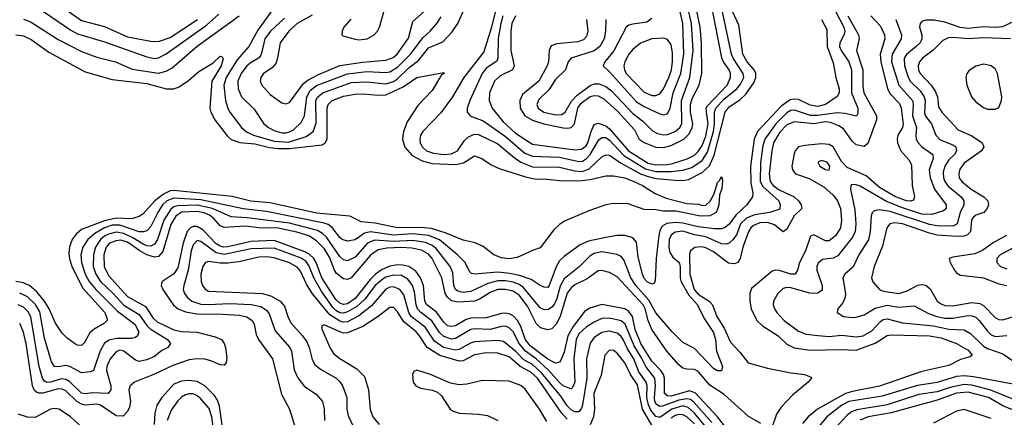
# Model space of a CAD drawing. Header units: inches. Extents: x 990535 to 1117859, y 769386 to 892122.
# Tile 553 of 656: x 1069970 to 1075078, y 836947 to 839009. Entities that reach past the tile are written whole.
import ezdxf

# ---------------------------------------------------------------- set-up
doc = ezdxf.new("R2010")
doc.units = ezdxf.units.IN
doc.header["$MEASUREMENT"] = 0
doc.layers.add('B0863', color=7, linetype='Continuous')
doc.layers.add('B0873', color=7, linetype='Continuous')

msp = doc.modelspace()

# ---------------------------------------------------------------- linework, layer by layer
at = {"layer": 'B0863', "color": 5}
for points, elevation in [([(1069990, 839012.1), (1070000, 839008.1)], 2540), ([(1069950, 838930.1), (1069990, 838924.7), (1070000, 838920.4)], 2520), ([(1070000, 837639.7), (1069990, 837644.4), (1069950, 837651.7)], 2520), ([(1070000, 837577.1), (1069970, 837591.8)], 2540), ([(1070000, 837508.1), (1069990, 837517.7), (1069962.6, 837530)], 2560), ([(1070000, 837342.7), (1069990, 837388.7), (1069970, 837433.7)], 2580), ([(1070000, 836951), (1069962.8, 836962.8)], 2620)]:
    msp.add_lwpolyline(points, dxfattribs=dict(at, elevation=elevation))
at = {"layer": 'B0873', "color": 5}
for points, elevation in [([(1074204.3, 839050), (1074245.8, 838970), (1074249.7, 838950), (1074247.3, 838932.7), (1074224.1, 838890), (1074222.6, 838870), (1074231.3, 838850), (1074271.7, 838790), (1074284.9, 838750), (1074284.8, 838630), (1074317.5, 838550), (1074317.7, 838522.3), (1074311.4, 838508.6), (1074250, 838523.6), (1074210, 838526.5), (1074110, 838512), (1074071.6, 838511.6), (1073990, 838540.4), (1073970, 838538.1), (1073950, 838525.6), (1073892.1, 838470), (1073836.2, 838390), (1073825.5, 838354.4), (1073812.9, 838267.1), (1073810.8, 838170), (1073824.4, 838144.4), (1073907.4, 838070), (1073915.6, 838050), (1073912.6, 838027.4), (1073862, 838010), (1073782, 837998), (1073739.5, 837980.5), (1073709.7, 837950.3), (1073690, 837896.3), (1073671.3, 837868.7), (1073650, 837850.9), (1073634.7, 837845.3), (1073610, 837847.5), (1073530, 837882.6), (1073470, 837893.9), (1073410, 837911.9), (1073370, 837907.9), (1073348.9, 837891.1), (1073339.7, 837870), (1073337.2, 837830), (1073342.7, 837802.7), (1073358.2, 837778.2), (1073390.8, 837750), (1073396, 837730), (1073395.5, 837670), (1073401.8, 837650), (1073441.1, 837581.1), (1073485.5, 837530), (1073519.9, 837459.9), (1073570, 837387.8), (1073580.4, 837350), (1073584.5, 837290), (1073615.2, 837210), (1073611.4, 837188.6), (1073590, 837188.9), (1073570, 837200.8), (1073470, 837303.5), (1073410, 837335.1), (1073354.4, 837390), (1073270, 837488.4), (1073234, 837554), (1073165.5, 837630), (1073141.1, 837670), (1073103.5, 837763.5), (1073090, 837781.2), (1073070, 837792), (1072990, 837805.8), (1072950, 837797.3), (1072930, 837785.5), (1072872.2, 837727.8), (1072794.5, 837665.5), (1072772.9, 837627.1), (1072756.1, 837563.9), (1072743.6, 837536.4), (1072730, 837517.9), (1072713.4, 837506.6), (1072690, 837505.5), (1072670, 837514.9), (1072582.2, 837622.2), (1072558.3, 837638.3), (1072530, 837647.4), (1072490, 837654.9), (1072450, 837655.9), (1072399.1, 837640.9), (1072310, 837599.1), (1072270, 837594.5), (1072242.2, 837602.2), (1072230.2, 837610.2), (1072222.5, 837630), (1072216.6, 837696.6), (1072203.4, 837730), (1072130, 837822.2), (1072110, 837838.8), (1072074.3, 837854.3), (1072010, 837864.1), (1071910, 837859.3), (1071810, 837865.4), (1071774.3, 837850), (1071710, 837778.5), (1071670, 837759.1), (1071650, 837764.3), (1071630, 837781.5), (1071560.8, 837880.8), (1071540.3, 837900.3), (1071515.3, 837915.3), (1071370, 837953.5), (1071150, 837982), (1071067.4, 837987.4), (1070970.2, 838030.2), (1070890, 838047.1), (1070790, 838043.1), (1070770, 838038), (1070753.4, 838026.6), (1070717.7, 837970), (1070685.4, 837870), (1070670, 837845.1), (1070650, 837834.8), (1070630, 837836.8), (1070610, 837845), (1070557.7, 837877.7), (1070510, 837900.6), (1070470, 837906.6), (1070430, 837896.8), (1070410, 837885.9), (1070390, 837869.2), (1070363.4, 837830), (1070352.1, 837790), (1070352, 837730), (1070364.7, 837690), (1070390, 837651.3), (1070455, 837590), (1070510, 837528.3), (1070590, 837480.3), (1070630, 837422.7), (1070646.4, 837406.4), (1070736.5, 837350), (1070752, 837330), (1070738, 837310), (1070706.9, 837293.1), (1070670, 837263.4), (1070630, 837245.3), (1070590, 837236.9), (1070570, 837242.8), (1070510, 837290.9), (1070490, 837294.7), (1070470, 837286.3), (1070439.9, 837250), (1070421.3, 837210), (1070420.8, 837190), (1070443.1, 837110), (1070443, 837090), (1070428.9, 837071.1), (1070350, 837074.6), (1070310, 837069.3), (1070290, 837073), (1070230.9, 837130.9), (1070210, 837144.1), (1070186.4, 837146.4), (1070129.1, 837129.1), (1070110, 837128.1), (1070096.8, 837136.8), (1070088, 837150), (1070071.2, 837210), (1070028, 837468), (1070014.3, 837494.3), (1070000, 837508.1)], 2560), ([(1070065.2, 839070), (1070234.7, 838954.7), (1070270, 838935.1), (1070410, 838894.1), (1070630, 838816.3), (1070670, 838808.1), (1070690, 838811.7), (1070730, 838832.7), (1070938.9, 838981.1), (1071002.5, 839037.5)], 2560), ([(1070158.2, 839098.2), (1070290, 839005.1), (1070410, 838973.9), (1070530, 838920.4), (1070650, 838897.8), (1070690, 838895.5), (1070750, 838916.4), (1070892, 839010)], 2580), ([(1071302.9, 839090), (1071204.6, 838955.4), (1071158.1, 838870), (1071098.7, 838801.3), (1071041.7, 838710), (1071028.7, 838670), (1071037.3, 838590), (1071049.2, 838549.2), (1071059.8, 838530), (1071121.5, 838450), (1071146.9, 838426.9), (1071182.8, 838410), (1071290, 838379.2), (1071365.2, 838374.8), (1071456.6, 838403.4), (1071493, 838430), (1071508.1, 838471.9), (1071506.9, 838590), (1071516.6, 838610), (1071542.7, 838630), (1071690, 838682.7), (1071770, 838686.9), (1071870, 838677.1), (1071910, 838688), (1071930, 838702.6), (1071990, 838761.2), (1072040.2, 838799.8), (1072090, 838862.6), (1072165, 838895), (1072214.3, 838945.7), (1072243, 838990), (1072270, 839051.5)], 2540), ([(1071486.8, 839033.2), (1071409.6, 838990), (1071365.7, 838950), (1071321, 838890), (1071307.7, 838810), (1071297.9, 838782.1), (1071279.7, 838760.3), (1071235.6, 838730), (1071220.2, 838710), (1071217.8, 838690), (1071225.4, 838670), (1071270, 838621.3), (1071330, 838577.8), (1071350, 838572.2), (1071370, 838579.7), (1071441.7, 838678.3), (1071464, 838696), (1071516.6, 838723.4), (1071630, 838771.2), (1071750, 838789.6), (1071870, 838798.9), (1071907.2, 838812.8), (1071928.5, 838830), (1071986.4, 838913.6), (1072010, 838999.7), (1072068.5, 839051.5)], 2580), ([(1071688.2, 839011.8), (1071651.8, 838970), (1071642.7, 838950), (1071640.3, 838930), (1071645.5, 838925.5), (1071710, 838907.9), (1071730, 838905), (1071772.1, 838910), (1071808.2, 838930), (1071826.3, 838950), (1071835.8, 838970), (1071865.1, 839074.9)], 2620), ([(1072443.5, 839076.5), (1072417.5, 838970), (1072377, 838843), (1072273.2, 838710), (1072215.4, 838610), (1072154.6, 838525.4), (1072061.5, 838430), (1072049.5, 838410), (1072045.7, 838390), (1072048, 838370), (1072057.8, 838350), (1072080.1, 838330), (1072116.6, 838316.6), (1072169.8, 838309.8), (1072210, 838313.5), (1072240.4, 838330), (1072277.4, 838382.6), (1072298.2, 838401.8), (1072330, 838415.3), (1072350, 838414.5), (1072450, 838365), (1072534.3, 838294.3), (1072570, 838270.3), (1072630, 838245.4), (1072770, 838243.8), (1072850, 838224.7), (1072890, 838222.5), (1072923.8, 838236.2), (1072990, 838298.8), (1073010, 838309), (1073030, 838306.1), (1073086.1, 838266.1), (1073190, 838210), (1073230, 838195.5), (1073270, 838185), (1073370, 838177.1), (1073410, 838175.9), (1073439.2, 838180.8), (1073510, 838217.6), (1073547.9, 838252.1), (1073572.6, 838307.4), (1073630.5, 838530), (1073650, 838557.6), (1073706, 838594), (1073736.6, 838623.4), (1073778.4, 838681.6), (1073789.6, 838710), (1073789.2, 838730), (1073780.1, 838750), (1073743, 838790), (1073720.8, 838830), (1073701.3, 838981.3), (1073667.5, 839052.5)], 2540), ([(1072477, 839030), (1072465.3, 838990), (1072451.4, 838911.5), (1072450.5, 838810), (1072445.4, 838794.6), (1072390, 838758.7), (1072369.5, 838730.5), (1072304.7, 838590), (1072291.5, 838550), (1072291.1, 838530), (1072308.5, 838508.5), (1072370, 838486.8), (1072390, 838475.2), (1072490, 838403.8), (1072590, 838317.1), (1072630, 838301.1), (1072770, 838296.1), (1072870, 838273.9), (1072890, 838276.3), (1072910, 838288.8), (1072930, 838310.4), (1072974.6, 838385.4), (1072990, 838398.3), (1073010, 838398), (1073030, 838385), (1073104.6, 838304.6), (1073215.6, 838235.6), (1073270, 838221.8), (1073350, 838221.7), (1073410.8, 838229.2), (1073456.4, 838243.6), (1073510, 838278.7), (1073537.4, 838322.6), (1073569.2, 838430), (1073574.5, 838470), (1073574.6, 838530), (1073582.1, 838550), (1073623.4, 838596.6), (1073689.4, 838650.6), (1073710, 838675.6), (1073725.7, 838710), (1073723.5, 838730), (1073670.5, 838810), (1073662.2, 838830), (1073615.1, 839050)], 2560), ([(1072541.6, 839030), (1072523.5, 838990), (1072518.5, 838950), (1072518.6, 838850), (1072535.5, 838770), (1072526.4, 838750), (1072461.9, 838718.1), (1072432.9, 838690), (1072407.8, 838630), (1072405, 838590), (1072421.2, 838550), (1072478.9, 838478.9), (1072541.5, 838421.5), (1072630, 838363.4), (1072850, 838333.8), (1072882.9, 838337.1), (1072906.3, 838353.7), (1072916.9, 838370), (1072933.9, 838430), (1072950, 838465.5), (1072970, 838472.9), (1073010, 838458.8), (1073030, 838444.1), (1073128.4, 838328.4), (1073230, 838265.6), (1073270, 838256.4), (1073330, 838257.8), (1073357.3, 838262.7), (1073432, 838288.1), (1073470, 838306.5), (1073490, 838324.9), (1073510, 838356.5), (1073530, 838404.5), (1073541.9, 838470), (1073532, 838530), (1073531.9, 838550), (1073537.4, 838562.6), (1073640.1, 838670), (1073658.2, 838710), (1073657.3, 838730), (1073649.9, 838750), (1073621.5, 838790), (1073611.7, 838811.7), (1073565.8, 839050)], 2580), ([(1072909.6, 839010), (1072916.6, 838950), (1072910, 838921.4), (1072894.4, 838905.6), (1072865.9, 838894.1), (1072755.7, 838884.3), (1072726.6, 838873.4), (1072716.2, 838850), (1072713.6, 838790), (1072705.8, 838770), (1072663.3, 838690), (1072578.4, 838621.6), (1072564.8, 838590), (1072566.7, 838550), (1072591.1, 838511.1), (1072630, 838488), (1072689.4, 838469.4), (1072790, 838447.9), (1072813.1, 838446.9), (1072830, 838450.5), (1072847.8, 838470), (1072864.6, 838550), (1072882.9, 838577.1), (1072930, 838610.9), (1072950, 838616.4), (1072970, 838615.1), (1072999.6, 838599.6), (1073073.4, 838533.4), (1073158.5, 838438.5), (1073183.7, 838390), (1073210, 838372.5), (1073270, 838347.4), (1073310, 838345.7), (1073350, 838356.8), (1073415, 838390), (1073442.4, 838417.6), (1073459.2, 838450), (1073461.7, 838470), (1073449.3, 838530), (1073449.3, 838570), (1073458.8, 838601.2), (1073494.1, 838670), (1073509, 838730), (1073507.6, 838890), (1073500.2, 838970), (1073478.7, 839070)], 2620), ([(1073010.6, 839010), (1073008.8, 838950), (1073001.6, 838910), (1072980.3, 838870), (1072950, 838848.5), (1072830.1, 838809.9), (1072815.8, 838790), (1072801.2, 838750), (1072750, 838698.5), (1072714.4, 838645.6), (1072663.8, 838596.2), (1072653.1, 838570), (1072660.1, 838550), (1072689.3, 838529.3), (1072750, 838515.2), (1072782.1, 838517.9), (1072799.7, 838530), (1072833.1, 838586.9), (1072862, 838618), (1072930, 838668.2), (1072950, 838676), (1072976.2, 838676.2), (1073010, 838662.9), (1073039.5, 838639.5), (1073150, 838522), (1073202.3, 838482.3), (1073253, 838433), (1073279.2, 838419.2), (1073310, 838412.5), (1073330, 838414.4), (1073370, 838430.1), (1073394.1, 838450), (1073405.2, 838470), (1073403.7, 838590), (1073447, 838710), (1073464.3, 838850), (1073455.7, 838990), (1073441.9, 839050)], 2640), ([(1073250, 839014.8), (1073224, 838996), (1073150, 838986.8), (1073130, 838980.8), (1073116.6, 838970), (1073052.9, 838847.1), (1073006, 838790), (1072996.5, 838770), (1073030, 838739.2), (1073170, 838583.3), (1073210, 838558.5), (1073290, 838521.2), (1073310, 838515.3), (1073330, 838521), (1073344, 838550), (1073360.5, 838630), (1073400.3, 838730), (1073416.1, 838830), (1073409.9, 838990), (1073390, 839080.4)], 2660), ([(1070000, 839008.1), (1070030, 838996.3), (1070170, 838907), (1070290, 838843.7), (1070370, 838815.7), (1070466.3, 838790), (1070552.9, 838752.9), (1070690, 838732.7), (1070730, 838741.7), (1070760.4, 838759.6), (1070890, 838871.9), (1071108.9, 839030)], 2540), ([(1074129.4, 839009.4), (1074157.7, 838957.7), (1074158.7, 838870), (1074190, 838785.5), (1074203.5, 838710), (1074221.1, 838650), (1074221.7, 838630), (1074210, 838611), (1074150.2, 838570), (1074110, 838558.2), (1074070, 838565.3), (1074010, 838594.7), (1073990, 838597.9), (1073967, 838593), (1073919.9, 838560.1), (1073796.9, 838430), (1073779.3, 838390), (1073761.4, 838250), (1073762.8, 838162.8), (1073773.2, 838110), (1073770.9, 838090), (1073742, 838050), (1073684.3, 837995.7), (1073650, 837948.2), (1073630, 837930.9), (1073610, 837924.7), (1073575.2, 837924.8), (1073490, 837934.5), (1073410, 837954.6), (1073370, 837958.2), (1073326.8, 837953.2), (1073302.3, 837937.7), (1073290, 837915.9), (1073285.1, 837890), (1073271.1, 837770), (1073267.3, 837652.7), (1073258.8, 837641.2), (1073250, 837637.7), (1073224.8, 837650), (1073210, 837667), (1073200.8, 837690), (1073178.1, 837778.1), (1073170, 837855.6), (1073150, 837877.3), (1073110, 837890.4), (1073070, 837890.4), (1073010, 837880.6), (1072920.1, 837859.9), (1072878.1, 837841.9), (1072796.4, 837783.6), (1072770, 837758.1), (1072752.9, 837727.1), (1072717.5, 837630), (1072710, 837620.5), (1072690, 837621.8), (1072669.8, 837630), (1072622.5, 837662.5), (1072562.5, 837682.5), (1072513, 837693), (1072450, 837700.3), (1072330, 837688.8), (1072313.4, 837693.4), (1072303.1, 837703.1), (1072281.1, 837750), (1072241.7, 837790), (1072147.4, 837867.4), (1072090, 837890.9), (1072010, 837898.1), (1071910, 837892), (1071790, 837909.3), (1071758, 837902), (1071710, 837867), (1071670, 837861), (1071642.9, 837870), (1071630, 837880.5), (1071591.6, 837931.6), (1071570, 837947.1), (1071550, 837954.7), (1071250, 838013.8), (1071129.2, 838029.2), (1070910, 838075.8), (1070770, 838083.9), (1070732.5, 838070), (1070711.2, 838050), (1070686.1, 838010), (1070650, 837937), (1070630, 837914.6), (1070611.4, 837908.6), (1070590, 837908.8), (1070490, 837944.4), (1070450, 837942.9), (1070410, 837929.8), (1070359.3, 837900.7), (1070323.3, 837870), (1070297, 837830), (1070287.8, 837790), (1070290.1, 837750), (1070309, 837690), (1070330.9, 837650.9), (1070365.4, 837610), (1070477, 837497), (1070566.8, 837430), (1070587.6, 837390), (1070581.8, 837370), (1070570, 837361.4), (1070550, 837356.5), (1070470, 837356.1), (1070433.4, 837346.6), (1070410, 837331.6), (1070387.8, 837292.2), (1070352.5, 837190), (1070337.5, 837182.5), (1070290, 837177.4), (1070230.2, 837210.2), (1070210, 837216.5), (1070170, 837209.5), (1070150, 837210.6), (1070135.3, 837235.3), (1070098.3, 837358.3), (1070074.2, 837494.2), (1070052.7, 837532.7), (1070010, 837572.2), (1070000, 837577.1)], 2540), ([(1071343.3, 839016.7), (1071270.5, 838950), (1071241.1, 838910), (1071225, 838835), (1071218.5, 838821.5), (1071209.4, 838810), (1071170, 838788), (1071148.1, 838770), (1071118.4, 838730), (1071101.5, 838690), (1071103.4, 838650), (1071121.4, 838610), (1071185.7, 838545.7), (1071237.3, 838470), (1071261, 838450), (1071293.5, 838433.5), (1071330, 838422.7), (1071350, 838422.1), (1071370, 838427), (1071390, 838438.3), (1071430, 838475.5), (1071446.8, 838510), (1071459.2, 838610), (1071477.5, 838642.5), (1071510, 838667.6), (1071670, 838728.8), (1071770, 838740.7), (1071870, 838735.6), (1071890, 838739), (1071930, 838763.8), (1071997.1, 838830), (1072063.2, 838916.8), (1072099.9, 838950), (1072133.4, 838990), (1072156.2, 839023.8)], 2560), ([(1074265.8, 839030), (1074322.1, 838930), (1074324.4, 838910), (1074311.8, 838850), (1074343.6, 838750), (1074344.2, 838664.2), (1074348.7, 838630), (1074414.2, 838510), (1074415, 838490), (1074370, 838367.1), (1074350, 838352.1), (1074310, 838361), (1074290, 838377.3), (1074243.6, 838443.6), (1074219.6, 838459.6), (1074176.2, 838476.2), (1074150, 838479.2), (1074090, 838468.8), (1073990, 838480.4), (1073950, 838463.2), (1073913.8, 838426.2), (1073880.6, 838370), (1073871.1, 838330), (1073857.1, 838210), (1073863.3, 838170), (1073878.4, 838150), (1073910, 838127.5), (1073987.3, 838090), (1074010.6, 838070), (1074023.9, 838050), (1074026.9, 838030), (1073987.9, 837992.1), (1073950, 837922.7), (1073930, 837909.9), (1073886.1, 837946.1), (1073850, 837958.3), (1073810, 837955.4), (1073777.2, 837942.8), (1073762, 837930), (1073750, 837909.1), (1073720.6, 837830), (1073708.2, 837770), (1073694.8, 837750), (1073677.4, 837742.6), (1073646.9, 837746.9), (1073570, 837806), (1073530, 837826.6), (1073509, 837831), (1073472.9, 837827.2), (1073449.5, 837810.5), (1073444.9, 837795.1), (1073446.8, 837690), (1073469.1, 837610), (1073490, 837585.1), (1073546.3, 837550), (1073564.8, 837530), (1073586.3, 837470), (1073624.2, 837410), (1073656.5, 837336.5), (1073705.7, 837285.7), (1073749.5, 837230), (1073850, 837202.2), (1073970, 837178.3), (1074042, 837170), (1074075.8, 837155.8), (1074077, 837150), (1074060.7, 837130), (1073978.4, 837061.6), (1073920.5, 836999.5), (1073896.6, 836963.4), (1073870, 836888)], 2580), ([(1074385.8, 839030), (1074435.8, 838975.8), (1074456.5, 838930), (1074457.5, 838910), (1074433, 838830), (1074437.7, 838790), (1074471.8, 838650), (1074485, 838625), (1074533.9, 838573.9), (1074543.4, 838550), (1074553.3, 838466.7), (1074550.1, 838450), (1074525.8, 838410), (1074521.3, 838390), (1074524, 838370), (1074541.6, 838330), (1074583.2, 838283.2), (1074595.9, 838255.9), (1074600.1, 838150), (1074611.5, 838090), (1074606.8, 838073.2), (1074591.8, 838068.2), (1074570, 838069.5), (1074513.5, 838090), (1074430, 838138.6), (1074360.3, 838200.3), (1074263.4, 838243.4), (1074233.7, 838273.7), (1074190, 838349.4), (1074170, 838362.2), (1074130, 838365.7), (1074042.8, 838357.2), (1074010.8, 838349.1), (1073992.5, 838330), (1073987, 838313), (1073975.5, 838250), (1073978.5, 838230), (1073993.7, 838210), (1074065.7, 838185.7), (1074142.2, 838142.2), (1074190, 838099.5), (1074211.7, 838070), (1074228.6, 838030), (1074233.7, 837970), (1074228.2, 837930), (1074203.9, 837890), (1074170, 837862.5), (1074150, 837862.7), (1074090, 837894.2), (1074073.2, 837886.8), (1074046.5, 837810), (1074014.5, 837750), (1074004.6, 837710), (1073992.2, 837690), (1073970, 837689.9), (1073910, 837708.6), (1073890, 837710.4), (1073874.3, 837705.7), (1073765.5, 837614.5), (1073758.3, 837590), (1073758.4, 837550), (1073764.6, 837510), (1073794.6, 837450), (1073822.5, 837422.5), (1073903.9, 837370), (1073950, 837326.3), (1073986.9, 837306.9), (1074070, 837295.2), (1074230, 837299.7), (1074310, 837295.3), (1074408.4, 837331.5), (1074470, 837371.9), (1074490, 837375.4), (1074690, 837369), (1074750, 837360.1), (1074830.3, 837330), (1074890, 837295.1), (1074910.2, 837270), (1074898.9, 837261.1), (1074850, 837247.5), (1074790, 837215.2), (1074650, 837184.4), (1074430, 837108.4), (1074290, 837081.7), (1074254.4, 837070), (1074108.6, 836990), (1074059.9, 836950), (1074030, 836914.6)], 2620), ([(1074515.1, 839010), (1074543.8, 838930), (1074543.1, 838910), (1074495.2, 838830), (1074493.1, 838790), (1074531.1, 838670), (1074601.4, 838590), (1074605.3, 838570), (1074602.1, 838510), (1074622, 838450), (1074618.2, 838410), (1074620.9, 838390), (1074631.3, 838370), (1074650.1, 838350), (1074707.3, 838310), (1074709.1, 838290), (1074688.2, 838230), (1074692.3, 838190), (1074716.3, 838130), (1074776.2, 838050), (1074775.7, 838030), (1074762.3, 838017.7), (1074701.1, 837998.9), (1074650, 838000.8), (1074550, 838032.9), (1074465.9, 838065.9), (1074330, 838145.6), (1074310, 838153.5), (1074285.8, 838154.2), (1074280.9, 838150), (1074279.1, 838130), (1074302.4, 838022.4), (1074307.8, 837950), (1074304.1, 837910), (1074290, 837882), (1074214.7, 837785.3), (1074190, 837772.2), (1074134.1, 837765.9), (1074112.8, 837747.2), (1074105.7, 837730), (1074104.5, 837710), (1074133.3, 837630), (1074132.9, 837607.1), (1074110, 837591.2), (1074090, 837589.1), (1074069.6, 837590.4), (1073970, 837618.4), (1073950, 837620.4), (1073930, 837614.9), (1073902.7, 837590), (1073880.2, 837550), (1073878.5, 837530), (1073884.8, 837510), (1073897.4, 837490), (1073936.1, 837450), (1074010, 837394.1), (1074050, 837379.1), (1074110.9, 837370.9), (1074170, 837367.1), (1074233.7, 837373.7), (1074310, 837364.7), (1074346.3, 837370), (1074390, 837396.4), (1074435.1, 837444.9), (1074450, 837454.3), (1074470, 837457.9), (1074550, 837437.1), (1074710, 837421.1), (1074790, 837405), (1074870, 837400.3), (1074902.4, 837382.4), (1074970, 837315.5), (1074990, 837304.3), (1075070, 837276.8), (1075165.6, 837210)], 2640), ([(1075130, 839001.2), (1075068, 838972), (1075030, 838969.1), (1074970, 838972.3), (1074890, 838963.8), (1074849.3, 838969.3), (1074770, 838997.1), (1074713.9, 839006.1), (1074670, 839006.8), (1074650, 838999.3), (1074640.7, 838990), (1074638.2, 838970), (1074650.1, 838930.1), (1074650.7, 838910), (1074640.7, 838890), (1074621.2, 838870), (1074570, 838828.6), (1074559.1, 838810), (1074560.5, 838770), (1074576.7, 838716.7), (1074590, 838690.1), (1074641, 838641), (1074662.2, 838610), (1074667.1, 838590), (1074664.1, 838524.1), (1074669.6, 838509.6), (1074700.6, 838470), (1074721.9, 838410), (1074745.7, 838385.7), (1074810, 838361.1), (1074826.1, 838350), (1074829.6, 838330), (1074819.2, 838310), (1074790, 838281.9), (1074769.3, 838250), (1074761.1, 838218.9), (1074761.9, 838190), (1074769, 838170), (1074786.2, 838146.2), (1074854.1, 838090), (1074868.1, 838070), (1074867.7, 838050), (1074848.1, 838010), (1074833.1, 837950), (1074810, 837938.3), (1074730, 837940.4), (1074690, 837946.3), (1074485.2, 838014.8), (1074430, 838023), (1074402.7, 838017.3), (1074392.6, 838007.4), (1074387.6, 837992.4), (1074382.7, 837910), (1074372.5, 837867.5), (1074322.5, 837790), (1074293, 837727), (1074251.1, 837690), (1074239.4, 837670), (1074253.1, 837590), (1074252.1, 837570), (1074239.7, 837540.3), (1074214.9, 837510), (1074210.4, 837490), (1074244, 837470), (1074290, 837464.6), (1074310, 837466.7), (1074350, 837479.4), (1074407, 837513), (1074470, 837528.7), (1074530, 837519.1), (1074610, 837525.4), (1074684.9, 837484.9), (1074726.9, 837470), (1074770, 837461.1), (1074810, 837462.1), (1074890, 837475.2), (1074910, 837473.8), (1074930, 837465.9), (1074947.3, 837450), (1074990, 837393.9), (1075010, 837375.4), (1075030, 837367.1), (1075090, 837372.4)], 2660), ([(1070000, 838920.4), (1070030, 838907.2), (1070121.6, 838841.6), (1070310, 838738.9), (1070450, 838698.5), (1070630, 838677.7), (1070730, 838650.1), (1070770, 838650.1), (1070798.1, 838661.9), (1070846.4, 838693.6), (1070899.9, 838740.1), (1070973.8, 838786.2), (1071010, 838819.6), (1071018.7, 838818.7), (1071025.8, 838805.8), (1071015.6, 838770), (1070967.3, 838690), (1070955.9, 838550), (1070960.7, 838530), (1070981.8, 838490), (1071046.1, 838406.1), (1071067.8, 838387.8), (1071112.8, 838372.8), (1071190, 838366.1), (1071266.7, 838346.7), (1071310, 838342.1), (1071370, 838342.1), (1071539.2, 838360.8), (1071555.1, 838370), (1071564.8, 838390), (1071565, 838550), (1071569.9, 838570), (1071591.4, 838590), (1071650, 838612.3), (1071710, 838623.4), (1071750, 838624.8), (1071830, 838617), (1071870, 838619.9), (1071959.8, 838660.2), (1072030, 838710.1), (1072170, 838736), (1072172.4, 838730), (1072157.3, 838722.7), (1072110, 838641.7), (1072036.1, 838563.9), (1071980.9, 838479.1), (1071960.8, 838430), (1071956.5, 838390), (1071968.3, 838348.3), (1072005.7, 838305.7), (1072057.7, 838277.7), (1072110, 838263.8), (1072230, 838258.7), (1072272.3, 838267.7), (1072330, 838302.6), (1072367.3, 838290), (1072415.8, 838255.8), (1072457.6, 838237.6), (1072593.9, 838193.9), (1072650, 838182.6), (1072690, 838183.3), (1072770, 838174.6), (1072870, 838174.1), (1072930, 838180.1), (1073010, 838199), (1073050, 838199), (1073108.5, 838188.5), (1073156.1, 838170), (1073200.3, 838150), (1073267.2, 838107.2), (1073322.9, 838082.9), (1073430, 838056.6), (1073492.4, 838052.4), (1073510, 838045.5), (1073530, 838046.7), (1073552.1, 838067.9), (1073573.3, 838106.7), (1073590, 838164.9), (1073602.8, 838177.2), (1073610, 838196), (1073616.5, 838176.5), (1073613.1, 838133.1), (1073600.8, 838099.2), (1073596.5, 838050), (1073590, 838026.6), (1073583.6, 838010), (1073550, 837992.4), (1073502, 837990), (1073376.1, 838016.1), (1073310, 838016.4), (1073270, 838023.2), (1073210, 838025.7), (1073126.5, 838053.5), (1073050, 838055.6), (1073011.3, 838050), (1072922, 838018), (1072796, 837964), (1072770, 837948), (1072740.5, 837919.5), (1072670, 837825.7), (1072630, 837812.5), (1072550, 837775.5), (1072510, 837769.9), (1072470, 837774.9), (1072430, 837789.9), (1072373.8, 837833.8), (1072332.7, 837852.7), (1072270, 837866.6), (1072182.6, 837902.6), (1072105.7, 837925.7), (1072050, 837931.2), (1071930, 837930.6), (1071814.8, 837954.8), (1071741.6, 837961.6), (1071682.7, 837990), (1071510, 838005.2), (1071270, 838059.5), (1071168.8, 838068.8), (1071073, 838093), (1070770, 838124.2), (1070750, 838122.3), (1070715.4, 838104.6), (1070671.9, 838070), (1070610, 838002.5), (1070590, 837989.4), (1070550, 837975.8), (1070470, 837980), (1070410, 837966.5), (1070290, 837920.8), (1070262.3, 837897.7), (1070242.4, 837870), (1070228.6, 837831.4), (1070224.9, 837795.1), (1070227.6, 837770), (1070240.8, 837730), (1070297.7, 837617.7), (1070411.9, 837490), (1070423.6, 837456.4), (1070423.9, 837450), (1070410, 837435.3), (1070355.5, 837404.5), (1070334.2, 837385.8), (1070305.5, 837334.5), (1070290, 837320.3), (1070270, 837321.5), (1070254.3, 837330), (1070216.9, 837356.9), (1070190, 837384.2), (1070155.7, 837435.7), (1070122.4, 837510), (1070099, 837550), (1070058.4, 837598.4), (1070020.4, 837630), (1070000, 837639.7)], 2520), ([(1075109.1, 838909.1), (1074970, 838915.3), (1074890, 838909.1), (1074810, 838916.5), (1074785.7, 838914.3), (1074758.7, 838901.3), (1074708.8, 838851.2), (1074654, 838810), (1074637.6, 838790), (1074631, 838770), (1074632.4, 838750), (1074641, 838730), (1074697.7, 838670), (1074719.4, 838639.4), (1074730.5, 838610), (1074736.8, 838556.8), (1074753.3, 838530), (1074838.3, 838438.3), (1074910, 838406.1), (1074963.6, 838370), (1074972.3, 838350), (1074959.3, 838330), (1074870, 838265.2), (1074846.6, 838233.4), (1074841, 838210), (1074844.4, 838190), (1074856.9, 838170), (1074905, 838130), (1074971.5, 838090), (1074992.4, 838070), (1074996.1, 838050), (1074989.6, 838030), (1074970.7, 838010), (1074930, 837995), (1074916.3, 837983.7), (1074907.9, 837970), (1074902.2, 837910), (1074886.4, 837893.6), (1074870, 837886.6), (1074835.4, 837884.6), (1074730, 837892.5), (1074690, 837901.9), (1074550, 837950.2), (1074510, 837955.1), (1074483.2, 837950), (1074467.6, 837930), (1074445.8, 837834.2), (1074402.1, 837730), (1074389.3, 837670), (1074395.5, 837650), (1074430, 837609.4), (1074450, 837601.9), (1074530, 837590.1), (1074570, 837601.3), (1074630, 837633.2), (1074650, 837635.9), (1074670, 837632.2), (1074693.4, 837613.4), (1074730.1, 837550), (1074750, 837535.3), (1074770, 837527.5), (1074810, 837525.7), (1074910, 837542.9), (1074950, 837538.3), (1074970, 837527.9), (1075030, 837465.2), (1075050, 837454.2), (1075070, 837453.3), (1075130, 837471.5)], 2680), ([(1073815.1, 836915.1), (1073750, 836952), (1073624.9, 837064.9), (1073550, 837114.4), (1073490, 837185.3), (1073470, 837195.3), (1073430, 837196.6), (1073410, 837202.4), (1073390, 837220.3), (1073326.4, 837290), (1073250, 837402.1), (1073230, 837449.1), (1073214.8, 837510), (1073204, 837530), (1073070, 837676.2), (1073030, 837698.2), (1072990, 837708.7), (1072970, 837706.5), (1072913.8, 837666.2), (1072850, 837634.2), (1072830, 837619.2), (1072809.7, 837590.3), (1072773.2, 837470), (1072753.3, 837430), (1072730, 837406.1), (1072710, 837400.5), (1072671.6, 837411.6), (1072661.4, 837421.4), (1072650, 837434.5), (1072603.6, 837523.6), (1072560.4, 837580.4), (1072530, 837601.5), (1072490, 837610.2), (1072450, 837609.4), (1072410, 837594.7), (1072358, 837562), (1072329.8, 837550.2), (1072244.5, 837544.4), (1072210, 837551.9), (1072189.6, 837569.6), (1072177.7, 837590), (1072160.4, 837670), (1072110.5, 837770), (1072090, 837793.3), (1072053.7, 837813.7), (1072004.2, 837824.2), (1071950, 837827.6), (1071874.8, 837825.2), (1071830, 837815.7), (1071790, 837788), (1071690, 837669.9), (1071670, 837661.9), (1071650, 837665.5), (1071613.8, 837693.8), (1071603.4, 837710), (1071577.3, 837777.3), (1071550, 837822.6), (1071510, 837863.2), (1071470, 837887.6), (1071407.8, 837907.8), (1071310, 837927.9), (1071210.7, 837930.7), (1071141.5, 837938.5), (1071030, 837931), (1071010, 837941.1), (1070977.7, 837977.7), (1070955.3, 837995.3), (1070927.7, 838007.7), (1070890, 838014.5), (1070810, 838010.3), (1070780.4, 837990), (1070753.7, 837946.3), (1070712.7, 837807.3), (1070690, 837781.3), (1070670, 837778.5), (1070629.3, 837790.7), (1070593.5, 837810), (1070530, 837855.9), (1070494.9, 837865.1), (1070470, 837863.3), (1070436.6, 837850), (1070418.2, 837830), (1070406.2, 837790), (1070408.1, 837730), (1070430, 837682.1), (1070530, 837574.4), (1070622.6, 837522.6), (1070661.8, 837461.8), (1070682.3, 837442.3), (1070770, 837401.4), (1070810, 837392.9), (1070890, 837388.9), (1070984.5, 837364.5), (1071016.1, 837350), (1071030.4, 837330.4), (1071036.8, 837310), (1071043.8, 837256.2), (1071041.5, 837230), (1071030, 837216.9), (1071010, 837219.8), (1070960.9, 837240.9), (1070930, 837248.2), (1070890, 837250.4), (1070850, 837244.8), (1070764.3, 837215.7), (1070670, 837170.6), (1070566, 837130), (1070543.2, 837110), (1070536.8, 837090), (1070544.9, 837030), (1070540, 837000), (1070530, 836978.2), (1070506.1, 836953.9), (1070470, 836954.9), (1070390, 837010.8), (1070370, 837016), (1070310, 837010.7), (1070290, 837015.6), (1070265.7, 837030), (1070210, 837084.9), (1070190, 837093.5), (1070170, 837094.4), (1070090, 837073.3), (1070070, 837072.2), (1070056.9, 837076.9), (1070046.2, 837086.2), (1070037, 837110), (1070002.8, 837330), (1070000, 837342.7)], 2580), ([(1073667.7, 836850), (1073589.1, 836949.1), (1073474.9, 837074.9), (1073444.6, 837084.6), (1073350, 837057.7), (1073330, 837058.4), (1073315.1, 837070), (1073315.4, 837150), (1073309.1, 837170), (1073296, 837190), (1073250, 837238.3), (1073192.2, 837330), (1073163.2, 837403.2), (1073149.1, 837470), (1073130, 837496.6), (1073110, 837510.2), (1072990, 837531.8), (1072927.1, 837512.9), (1072901.5, 837498.5), (1072841.6, 837418.4), (1072814.1, 837370), (1072795.1, 837284.9), (1072776.7, 837243.3), (1072770, 837233.6), (1072750, 837228.9), (1072710, 837248.8), (1072618.2, 837318.2), (1072592.5, 837352.5), (1072570, 837417.5), (1072553.2, 837450), (1072530, 837473.3), (1072510, 837484), (1072490, 837488), (1072470, 837485.7), (1072390, 837462.4), (1072310, 837461.8), (1072285.8, 837454.2), (1072230, 837422.4), (1072210, 837417.4), (1072190, 837422.3), (1072170, 837441), (1072132.9, 837492.8), (1072082.5, 837530), (1072071.9, 837550), (1072064.5, 837630), (1072049.9, 837670), (1072025, 837705), (1071988.8, 837728.9), (1071956.8, 837736.8), (1071930, 837737.7), (1071890, 837730.5), (1071850, 837713.6), (1071816.4, 837690), (1071790, 837664.4), (1071710, 837563.2), (1071670, 837536.5), (1071650, 837532.4), (1071630, 837538.4), (1071610, 837558.1), (1071537.1, 837670), (1071508.5, 837750), (1071496.5, 837770), (1071472.5, 837792.5), (1071450, 837806), (1071290, 837864.6), (1071170, 837859.1), (1071050, 837830.7), (1071029, 837830), (1071010, 837834.7), (1070990, 837846.9), (1070919.7, 837919.7), (1070890, 837936.2), (1070870, 837936.2), (1070855.5, 837930), (1070839, 837910), (1070817.5, 837850), (1070790, 837722), (1070769.4, 837690.6), (1070708.1, 837650), (1070703.2, 837630), (1070712.2, 837610), (1070768.5, 837528.5), (1070792.2, 837510), (1070830, 837493.6), (1070890, 837483.3), (1071022.6, 837482.6), (1071110, 837476.7), (1071147.9, 837467.9), (1071176.6, 837450), (1071186.6, 837430), (1071196.7, 837376.7), (1071208.4, 837350), (1071280.8, 837250), (1071327.4, 837067.4), (1071370.2, 836990), (1071401.5, 836890)], 2620), ([(1075089.5, 837890), (1075025, 837855), (1074966.4, 837813.6), (1074925.1, 837794.9), (1074810, 837777.2), (1074791.8, 837770), (1074796.3, 837750), (1074820.1, 837710), (1074830, 837696.6), (1074850, 837684.6), (1074970, 837670.1), (1075050, 837639.1), (1075090, 837630.1)], 2720), ([(1073561.1, 836921.1), (1073466.6, 837026.6), (1073450, 837038.9), (1073430, 837043.8), (1073390, 837036.1), (1073305.3, 837005.3), (1073290, 837002.7), (1073273.1, 837013.1), (1073264.9, 837030), (1073262.4, 837050), (1073268.6, 837110), (1073264.3, 837150), (1073217.9, 837210), (1073196.3, 837256.3), (1073157.5, 837317.5), (1073110.6, 837430.6), (1073090, 837447.5), (1073030, 837461.1), (1072990, 837459.1), (1072950, 837441.4), (1072910, 837415.7), (1072870, 837379.4), (1072856.5, 837350), (1072844.2, 837250), (1072850, 837129.6), (1072837.8, 837102.2), (1072830, 837095.6), (1072823.1, 837096.9), (1072790, 837111.2), (1072770, 837127.9), (1072712.5, 837192.5), (1072650, 837249.7), (1072593.6, 837290), (1072560.3, 837330), (1072530, 837390.9), (1072510, 837411.8), (1072490, 837419.1), (1072470, 837418.2), (1072410, 837402.1), (1072330, 837406.2), (1072310, 837402.8), (1072230, 837355.8), (1072210, 837352.1), (1072170, 837366.4), (1072147.4, 837387.4), (1072108.2, 837448.2), (1072050.1, 837490.2), (1072033.6, 837510), (1072026.1, 837530), (1072017.6, 837597.6), (1072008.3, 837630), (1071983.6, 837663.6), (1071950, 837682.2), (1071910, 837684.5), (1071870, 837673.9), (1071854.7, 837665.3), (1071814.1, 837630), (1071759.7, 837560.3), (1071718.5, 837521.5), (1071670, 837493.5), (1071650, 837487.2), (1071630, 837489.1), (1071610, 837500.6), (1071595.6, 837515.6), (1071537.9, 837597.9), (1071495.9, 837670), (1071471.5, 837731.5), (1071455.4, 837755.4), (1071430, 837773.4), (1071290, 837824.7), (1071170, 837820.8), (1071030, 837790.9), (1070990, 837800.4), (1070910, 837859.5), (1070890, 837863.4), (1070870, 837842.3), (1070859.3, 837810), (1070844, 837710), (1070820.8, 837630), (1070818.8, 837610), (1070824.6, 837590), (1070838.9, 837570), (1070863.7, 837550), (1070910, 837533.6), (1070950, 837531.5), (1071057.8, 837537.8), (1071170, 837531.6), (1071221.3, 837521.3), (1071250, 837503.5), (1071263.3, 837483.3), (1071295.3, 837395.3), (1071371.2, 837310), (1071379.6, 837290), (1071393.6, 837193.6), (1071412.1, 837152.1), (1071447.9, 837107.9), (1071507.9, 837067.9), (1071540.2, 837030), (1071550, 836991.3), (1071551, 836930)], 2640), ([(1075143.7, 837836.3), (1075055.4, 837790), (1075039.8, 837770), (1075039.3, 837750), (1075057.3, 837730), (1075090, 837716.8)], 2740), ([(1073584.7, 836830), (1073470, 836968.6), (1073437.4, 836997.4), (1073410, 837006.2), (1073353.5, 836990), (1073290, 836945.5), (1073270, 836951.5), (1073244.4, 836984.4), (1073231.3, 837011.3), (1073224, 837050), (1073224.6, 837110), (1073219.7, 837130), (1073182.5, 837182.5), (1073156.5, 837250), (1073122.9, 837302.9), (1073100.6, 837350), (1073090, 837366.4), (1073070, 837383), (1073030, 837394.6), (1072990, 837386.3), (1072950, 837360.7), (1072928.8, 837331.2), (1072909.7, 837250), (1072911.8, 837150), (1072890, 837011.3), (1072884.5, 836995.5), (1072870, 836976.5), (1072850, 836976.4), (1072830, 836986), (1072810, 837006.5), (1072776.4, 837056.4), (1072677.1, 837177.1), (1072630, 837220.4), (1072585.5, 837245.5), (1072546.1, 837286.1), (1072480.5, 837340.5), (1072450, 837346.3), (1072330, 837337.9), (1072308.3, 837331.7), (1072250, 837298.6), (1072230, 837295.8), (1072168.9, 837310), (1072121.9, 837341.9), (1072074, 837414), (1072000.5, 837470), (1071989.2, 837490), (1071963, 837583), (1071941.7, 837610), (1071910, 837624.4), (1071890, 837622.2), (1071870, 837611.1), (1071794.2, 837525.8), (1071730, 837473.6), (1071670, 837442.1), (1071650, 837440), (1071630, 837445.1), (1071579.4, 837479.4), (1071488.1, 837588.1), (1071457.7, 837637.7), (1071425.9, 837705.9), (1071410, 837726.5), (1071370, 837748.3), (1071290, 837775.1), (1071250, 837779.3), (1071210, 837777.5), (1071106, 837754), (1071050, 837746.4), (1071010, 837746.4), (1070950, 837755), (1070933.4, 837750), (1070919.6, 837730), (1070909.7, 837690), (1070911.1, 837651.1), (1070917.6, 837630), (1070931.4, 837611.4), (1070950, 837601.9), (1071228.9, 837588.9), (1071275.8, 837575.8), (1071321.9, 837550), (1071343.3, 837523.3), (1071360.6, 837470), (1071376.8, 837436.8), (1071437.5, 837370), (1071459.3, 837339.3), (1071472.1, 837310), (1071487.8, 837247.8), (1071501.2, 837221.2), (1071530, 837196.6), (1071611.1, 837150), (1071631.8, 837130), (1071646.8, 837106.8), (1071667.2, 837050), (1071667.9, 836990), (1071676.4, 836950), (1071706.4, 836890)], 2660), ([(1072810, 836938.3), (1072780.3, 836970), (1072655.7, 837150), (1072621.3, 837181.3), (1072566.7, 837210), (1072510, 837261.2), (1072450, 837280.3), (1072390, 837281.9), (1072330, 837270.6), (1072270, 837239.6), (1072250, 837237.7), (1072150, 837267.4), (1072083.2, 837310), (1072044.8, 837370), (1072026.5, 837390), (1071961.9, 837441.9), (1071930, 837494.2), (1071910, 837517.1), (1071890, 837516), (1071830.1, 837470), (1071750, 837418.3), (1071670, 837385.2), (1071650, 837384.4), (1071629.9, 837389.9), (1071550, 837426.6), (1071539.1, 837420.9), (1071535.6, 837410), (1071579.2, 837310), (1071598.6, 837278.6), (1071631.6, 837251.6), (1071719.4, 837199.4), (1071758.1, 837158.1), (1071779.8, 837090), (1071787.3, 836987.3), (1071802.6, 836950), (1071835.4, 836910)], 2680), ([(1073250, 836906.8), (1073201.1, 836990), (1073175.2, 837115.2), (1073139.1, 837170), (1073110, 837230.4), (1073070, 837279.5), (1073050, 837293.3), (1073030, 837295.2), (1073006.3, 837270), (1072985.8, 837165.8), (1072947.6, 837070), (1072951.2, 836990), (1072946.5, 836950), (1072930, 836907.7)], 2680), ([(1072705, 836925), (1072667, 836990), (1072592.8, 837092.8), (1072570, 837111.7), (1072510, 837134.6), (1072370, 837138.8), (1072290, 837118.5), (1072250, 837115.4), (1072204.4, 837124.4), (1072100.5, 837170), (1072030, 837191.8), (1072014.4, 837185.6), (1072007.3, 837170), (1072011.3, 837130), (1072025.3, 837110), (1072050, 837097.8), (1072110, 837087.6), (1072137.8, 837077.8), (1072158.3, 837058.3), (1072203.5, 836990), (1072218.8, 836978.8), (1072250, 836969.2), (1072350, 836964.3), (1072397, 836956.9), (1072450, 836930.8)], 2720), ([(1075190, 837107), (1074917.7, 837157.7), (1074870, 837161.7), (1074830, 837158.4), (1074730, 837127), (1074626.9, 837113.1), (1074443.8, 837056.2), (1074271.5, 837028.5), (1074235.5, 837010), (1074157.1, 836950), (1074106.8, 836890)], 2640), ([(1071024.1, 836884.1), (1071005.9, 837005.9), (1070996.7, 837036.7), (1070980.3, 837060.3), (1070930, 837110.6), (1070890, 837133.4), (1070850, 837137.5), (1070810, 837135.1), (1070770, 837118.9), (1070706.8, 837050), (1070682, 837010), (1070671.7, 836968.3), (1070668.2, 836910)], 2620), ([(1075230, 836998.3), (1075008, 837088), (1074910, 837114.3), (1074870, 837117.7), (1074797.3, 837102.7), (1074730, 837079.1), (1074633.6, 837066.4), (1074470, 837011.9), (1074313.2, 836986.8), (1074284.9, 836975.1), (1074262.3, 836957.7), (1074182.1, 836870)], 2660), ([(1070979.7, 836859.7), (1070967.3, 836950), (1070953.1, 836993.1), (1070910, 837043.1), (1070890, 837059.4), (1070870, 837068.3), (1070850, 837069.9), (1070830, 837064.2), (1070810, 837052.3), (1070790, 837032.6), (1070755, 836985), (1070735, 836930)], 2640), ([(1075150, 836973.7), (1075070, 837007.7), (1074995, 837050), (1074890, 837077.5), (1074830, 837071.7), (1074730, 837035.9), (1074490, 836970.6), (1074371, 836949), (1074330, 836933)], 2680), ([(1070310, 836879.8), (1070233.5, 836950), (1070174.9, 836990), (1070150, 836993.7), (1070130, 836989.4), (1070050, 836946.7), (1070010, 836947.9), (1070000, 836951)], 2620), ([(1073470, 836913.9), (1073430, 836950.2), (1073410, 836960.5), (1073390, 836962.5), (1073370, 836956.5), (1073350, 836943.3)], 2680), ([(1075010, 836940.4), (1074870, 836987.9), (1074830, 836978.5), (1074710, 836917.7)], 2720)]:
    msp.add_lwpolyline(points, dxfattribs=dict(at, elevation=elevation))
for points, elevation in [([(1073310, 838914), (1073250, 838909.9), (1073190, 838887.5), (1073150, 838854.9), (1073130, 838830.6), (1073108.9, 838791.1), (1073104.1, 838770), (1073106.7, 838750), (1073116.9, 838730), (1073210, 838634.2), (1073250, 838616.5), (1073270, 838616.5), (1073290, 838624.9), (1073310, 838650.1), (1073337.8, 838710), (1073351.1, 838750), (1073356.7, 838790), (1073356.8, 838836.8), (1073350, 838878), (1073330, 838907)], 2680), ([(1074970, 838777.8), (1074930, 838768.9), (1074894.7, 838745.3), (1074883.5, 838730), (1074877.7, 838710), (1074884.1, 838670), (1074906.7, 838610), (1074930, 838583.2), (1074970, 838554.2), (1074990, 838546), (1075030, 838545), (1075050, 838554.4), (1075063.9, 838590), (1075064.2, 838610), (1075042.9, 838730), (1075030, 838753.7), (1075009.4, 838770)], 2720), ([(1074130, 838278.8), (1074110.4, 838270), (1074121.5, 838250), (1074130, 838243.8), (1074150, 838231.6), (1074170, 838229.3), (1074173.2, 838250), (1074158, 838270)], 2640)]:
    msp.add_lwpolyline(points, close=True, dxfattribs=dict(at, elevation=elevation))

doc.saveas('drawing.dxf')
